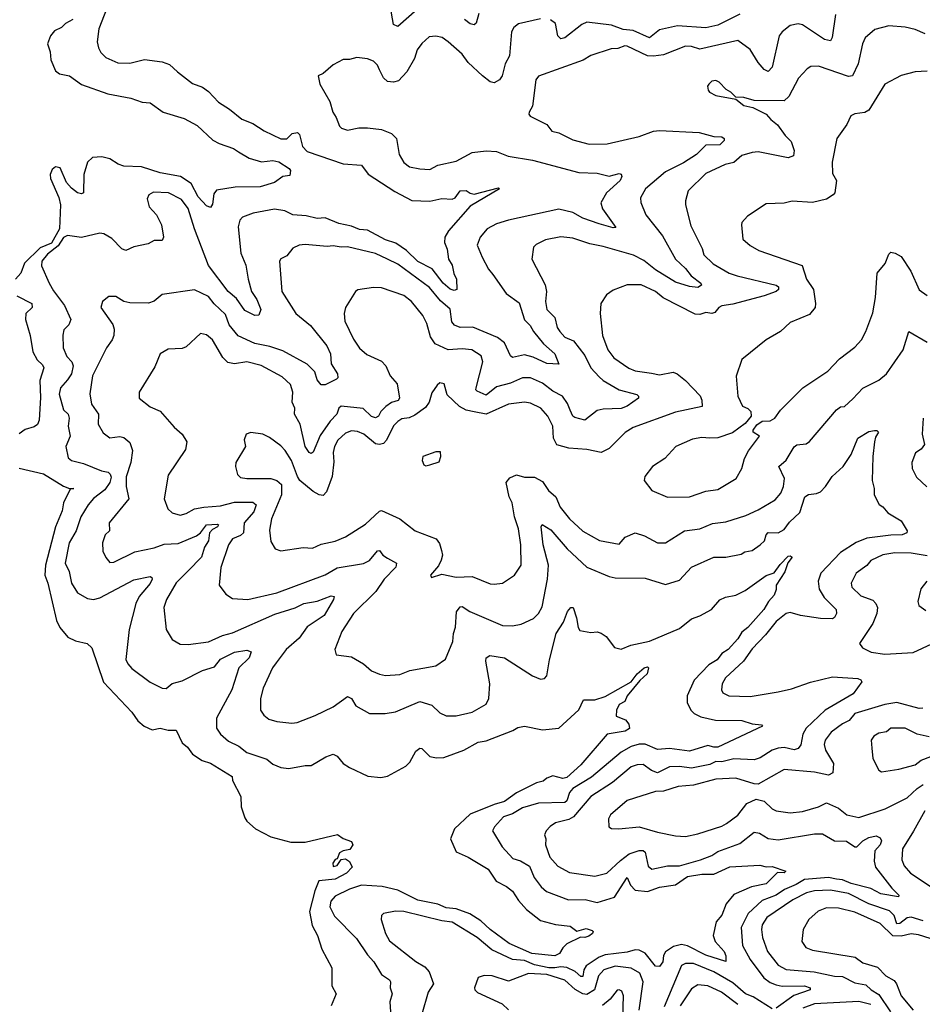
# Model space of a CAD drawing. Extents: x 1954683 to 2060285, y 904798 to 1016299.
# Tile 370 of 472: x 2004108 to 2008591, y 1000913 to 1005805. Entities that reach past the tile are written whole.
import ezdxf

# ---------------------------------------------------------------- set-up
doc = ezdxf.new("R2010")
doc.units = 0

msp = doc.modelspace()

# ---------------------------------------------------------------- linework, layer by layer
at = {"layer": '0CON10XD'}
for points in [[(2004554, 1005895), (2004501.3, 1005758.7), (2004492.7, 1005695), (2004498.5, 1005665), (2004510.9, 1005640.9), (2004535, 1005616.9), (2004595, 1005590), (2004655, 1005587.8), (2004726.8, 1005606.8), (2004815, 1005595.6), (2004851.5, 1005581.5), (2004891.9, 1005545), (2004965, 1005487.5), (2005015, 1005469.5), (2005045, 1005448.2), (2005095, 1005395.6), (2005150.1, 1005360.1), (2005210.5, 1005310.5), (2005265, 1005289.6), (2005322.2, 1005252.2), (2005405, 1005212.2), (2005435, 1005212.2), (2005461.6, 1005238.4), (2005487.5, 1005245), (2005498, 1005235), (2005511.8, 1005175), (2005535, 1005150), (2005715, 1005088.9), (2005805, 1005081.9), (2005837.6, 1005037.6), (2005970.5, 1004950.5), (2006055, 1004906.1), (2006145, 1004902.5), (2006205, 1004916.7), (2006256.2, 1004913.8), (2006269.8, 1004920.2), (2006295, 1004954), (2006325.7, 1004955.7), (2006345, 1004942), (2006365, 1004938.1), (2006485, 1004970), (2006490, 1004965), (2006345, 1004878.2), (2006236.9, 1004755), (2006219.6, 1004725), (2006217.5, 1004697.5), (2006230, 1004665), (2006237.8, 1004615), (2006256.2, 1004585), (2006263.6, 1004543.6), (2006277.5, 1004515), (2006278.8, 1004465), (2006265, 1004458.6), (2006245, 1004466.7), (2006210.7, 1004495), (2006156.4, 1004566.4), (2006085, 1004603.8), (2006028.1, 1004658.1), (2005975, 1004694), (2005925, 1004710.8), (2005835, 1004759), (2005795, 1004763), (2005755, 1004778.6), (2005692.2, 1004792.2), (2005625, 1004819.7), (2005585, 1004816.4), (2005530.4, 1004829.6), (2005465, 1004835.4), (2005425, 1004855.4), (2005373.6, 1004863.6), (2005266.9, 1004843.1), (2005215, 1004822.9), (2005200.9, 1004809.1), (2005193.3, 1004775), (2005206.7, 1004645), (2005231.2, 1004585), (2005241.6, 1004515), (2005258.8, 1004455), (2005285.4, 1004415), (2005305.6, 1004365), (2005295, 1004336.7), (2005275, 1004334.4), (2005225, 1004360.4), (2005185, 1004420), (2005143.3, 1004455), (2005045, 1004582.9), (2004976.1, 1004766.1), (2004945, 1004866.2), (2004911.7, 1004911.7), (2004846.5, 1004945)], [(2006081.2, 1005855), (2005985, 1005770.6), (2005965, 1005781.2), (2005947.1, 1005875)], [(2008160.4, 1005829.6), (2008143.1, 1005716.9), (2008135, 1005698.8), (2008105, 1005706.2), (2007995, 1005778.8), (2007973.8, 1005783.8), (2007934.8, 1005775.2), (2007894.4, 1005745), (2007879.6, 1005725), (2007845, 1005568), (2007825, 1005546.9), (2007805, 1005556.7), (2007775, 1005591.8), (2007735, 1005657.1), (2007675, 1005700.8), (2007485, 1005658.5), (2007445, 1005672.1), (2007415, 1005673.1), (2007305, 1005630), (2007256.2, 1005623.8), (2007225, 1005625.7), (2007125, 1005672.8), (2007113.3, 1005675), (2007078, 1005662), (2007045, 1005660), (2006945, 1005626.2), (2006905.8, 1005604.2), (2006685, 1005523.8), (2006671.4, 1005505), (2006654, 1005375), (2006638, 1005345), (2006636.2, 1005335), (2006643.8, 1005325), (2006725, 1005284), (2006750.8, 1005250.8), (2006785, 1005242.9), (2006855, 1005207.1), (2006936.4, 1005186.4), (2007025, 1005188.2), (2007185, 1005224), (2007255, 1005250.8), (2007285, 1005254.6), (2007482.5, 1005245), (2007554.5, 1005224.5), (2007595, 1005222.9), (2007606.9, 1005215), (2007606.2, 1005205), (2007585, 1005183), (2007515, 1005181.4), (2007468.9, 1005135), (2007405, 1005093.8), (2007315, 1005048.5), (2007216.2, 1004965), (2007190.7, 1004919.3), (2007193.4, 1004896.6), (2007217.5, 1004835), (2007300.1, 1004730.1), (2007364.7, 1004614.7), (2007415, 1004568.2), (2007442.3, 1004532.3), (2007490.8, 1004495), (2007493.8, 1004485), (2007475, 1004474.5), (2007435, 1004478.7), (2007365, 1004500), (2007265, 1004561.2), (2007207.8, 1004607.8), (2007156.5, 1004635), (2007005, 1004678.2), (2006939.2, 1004690.8), (2006855, 1004718.5), (2006794.6, 1004725.4), (2006718.6, 1004711.4), (2006672.2, 1004687.8), (2006659.2, 1004675), (2006652, 1004615), (2006716.8, 1004486.8), (2006723.5, 1004455), (2006720, 1004405), (2006725.3, 1004365), (2006764.8, 1004324.8), (2006777.9, 1004275), (2006790.3, 1004255), (2006815, 1004227.3), (2006858.4, 1004208.4), (2006915, 1004136.2), (2006945, 1004074.5), (2006985, 1004030), (2007005, 1004011.8), (2007085.2, 1003965.2), (2007172.5, 1003942.5), (2007180.8, 1003935), (2007180.6, 1003925), (2007125, 1003885.4), (2007095, 1003873.3), (2007005, 1003870.5), (2006975, 1003863.3), (2006915, 1003815.3), (2006865, 1003827.7), (2006855, 1003835.6), (2006842.4, 1003865), (2006828.6, 1003898.6), (2006804, 1003934), (2006755, 1003959.7), (2006705, 1003999.3), (2006645, 1004025.7), (2006605, 1004025.8), (2006545, 1003998.2), (2006475, 1003980.7), (2006425, 1003939.3), (2006379.7, 1003959.7), (2006373.8, 1003965), (2006375.3, 1003975), (2006408.5, 1004105), (2006398.9, 1004135), (2006353.8, 1004163.8), (2006305, 1004170), (2006235, 1004165.3), (2006171.1, 1004195), (2006148.3, 1004228.3), (2006129.5, 1004295), (2006109.4, 1004335), (2006054.4, 1004405), (2006014.7, 1004434.7), (2005905, 1004472.2), (2005864.3, 1004474.3), (2005787, 1004463), (2005775, 1004453.8), (2005726, 1004375), (2005719.4, 1004345), (2005722.3, 1004307.7), (2005765, 1004218), (2005795, 1004172.2), (2005831.7, 1004141.7), (2005905, 1004108.1), (2005925.4, 1004085.4), (2005948.1, 1004035), (2005981.9, 1003995), (2005994.5, 1003925), (2005987.3, 1003912.7), (2005955, 1003902.9), (2005926.7, 1003883.3), (2005901.1, 1003858.9), (2005890.4, 1003835), (2005875, 1003825.9), (2005855, 1003832.8), (2005813.4, 1003873.4), (2005704, 1003885), (2005692.2, 1003875), (2005682.7, 1003845), (2005650.2, 1003809.8), (2005600.6, 1003739.4), (2005565, 1003656), (2005555, 1003649.2), (2005545, 1003654.4), (2005525.4, 1003685), (2005500.3, 1003795), (2005472.5, 1003845), (2005474.5, 1003875), (2005461.5, 1003905), (2005464.4, 1003955), (2005452.8, 1003992.8), (2005411.1, 1004031.1), (2005306.2, 1004086.2), (2005235, 1004105.3), (2005175, 1004095.3), (2005141.7, 1004101.7), (2005117.2, 1004127.2), (2005065, 1004214.3), (2005035, 1004239.2), (2005005, 1004246), (2004935, 1004179.4), (2004915, 1004171.9), (2004845, 1004167.8), (2004805.7, 1004145), (2004779.3, 1004080.7), (2004701.2, 1003955), (2004701.2, 1003925), (2004755, 1003881.4), (2004805, 1003860), (2004875, 1003780), (2004915, 1003745.7), (2004937.7, 1003707.7), (2004930.6, 1003669.4), (2004845, 1003542.5), (2004824.4, 1003425), (2004843.5, 1003375), (2004865, 1003355.5), (2004905, 1003343.8), (2004935, 1003350.8), (2004975.8, 1003374.2), (2005022.4, 1003382.4), (2005105, 1003390.3), (2005175, 1003407), (2005265, 1003407.4), (2005281.7, 1003395), (2005269.7, 1003360.3), (2005223.2, 1003305), (2005219.7, 1003255), (2005205, 1003242.2), (2005164.8, 1003225.2), (2005144.4, 1003195.6), (2005107.3, 1003082.7), (2005097.5, 1002995), (2005131.3, 1002951.3), (2005165, 1002930), (2005240, 1002925), (2005385, 1002956.9), (2005625, 1003047.5), (2005685, 1003080.8), (2005815, 1003102.4), (2005845, 1003118.5), (2005885, 1003166.5), (2005895, 1003166.9), (2005910.6, 1003145), (2005935, 1003129.2), (2005978.6, 1003105), (2005975.5, 1003085), (2005918.2, 1003025), (2005876.6, 1002963.4), (2005765.3, 1002854.7), (2005706.9, 1002765), (2005672, 1002675), (2005678.8, 1002648.8), (2005755, 1002638.6), (2005815.3, 1002605.3), (2005855, 1002569.4), (2005895, 1002552.5), (2005925, 1002546.5), (2005995, 1002551.2), (2006045, 1002571.1), (2006175, 1002594.6), (2006222, 1002628), (2006259.5, 1002715), (2006262.2, 1002755), (2006272.8, 1002787.2), (2006277.5, 1002862.5), (2006295, 1002888.1), (2006305, 1002889.4), (2006344, 1002865), (2006505, 1002795.4), (2006555, 1002793.3), (2006598.3, 1002801.7), (2006659.7, 1002830.3), (2006685, 1002854), (2006702.6, 1002887.4), (2006729.7, 1003025), (2006733.6, 1003095), (2006707.5, 1003195), (2006697.5, 1003285), (2006703, 1003297), (2006745, 1003270.4), (2006826.7, 1003176.7), (2006925, 1003084.5), (2007035, 1003038.5), (2007065, 1003031.8), (2007215, 1003030), (2007315, 1002998.6), (2007385, 1003020.6), (2007445, 1003085.5), (2007555, 1003134.4), (2007615.4, 1003134.6), (2007691.2, 1003148.8), (2007709.2, 1003160.8), (2007745, 1003167.3), (2007785.7, 1003195), (2007806.9, 1003215), (2007815.4, 1003245), (2007825, 1003256.8), (2007875, 1003255.7), (2007905, 1003272.5), (2007931, 1003309), (2007982.9, 1003357.1), (2008006.7, 1003435), (2008025, 1003446.2), (2008065, 1003450), (2008085, 1003458.5), (2008110.5, 1003485), (2008142.5, 1003535), (2008197.5, 1003585), (2008237.8, 1003645), (2008270.8, 1003725), (2008325, 1003758.6), (2008353.9, 1003763.9), (2008365, 1003763.8), (2008373.8, 1003755), (2008358.8, 1003731.2), (2008352.6, 1003707.4), (2008345.4, 1003635.4), (2008341.5, 1003515), (2008352.2, 1003475), (2008351.4, 1003445), (2008375.7, 1003395.7), (2008394.4, 1003384.4), (2008420, 1003355), (2008485.5, 1003315.5), (2008515.8, 1003265), (2008514.2, 1003255), (2008491.2, 1003245), (2008435, 1003243.2), (2008315, 1003228.1), (2008262, 1003208), (2008185, 1003157.5), (2008087.3, 1003055), (2008074.1, 1003015.9), (2008078, 1002975), (2008103.9, 1002933.9), (2008162.7, 1002875), (2008165.2, 1002855), (2008155, 1002834.7), (2008145, 1002828.6), (2008085, 1002829.3), (2007985, 1002844.3), (2007935, 1002858.9), (2007915, 1002855.3), (2007864.7, 1002815), (2007811.8, 1002748.2), (2007745, 1002678.7), (2007702.4, 1002617.6), (2007613.8, 1002535), (2007597.5, 1002505), (2007593.1, 1002475), (2007600.6, 1002460.6), (2007630, 1002445), (2007735, 1002442.9), (2007874.7, 1002465.3), (2007940.4, 1002479.6), (2008035, 1002513.6), (2008145, 1002539.4), (2008271.3, 1002531.3), (2008286.2, 1002525), (2008291.2, 1002515), (2008246.9, 1002455), (2008107.5, 1002375), (2008014.7, 1002285), (2007996.9, 1002255), (2007987, 1002203), (2007975, 1002184.5), (2007955, 1002177.3), (2007905, 1002188.6), (2007875, 1002185.3), (2007844.8, 1002175.2), (2007785, 1002137.2), (2007755, 1002128.2), (2007655, 1002133.2), (2007595, 1002117.6), (2007565, 1002120), (2007535, 1002104.4), (2007445, 1002086.1), (2007385, 1002094.3), (2007335, 1002092.7), (2007275, 1002062.4), (2007245.6, 1002074.4), (2007205, 1002104.7), (2007175, 1002103.7), (2007145, 1002093.4), (2007051.2, 1002015), (2006943.9, 1001945), (2006858.5, 1001845), (2006835, 1001832.1), (2006768.8, 1001815), (2006743, 1001797), (2006722.5, 1001775), (2006714.3, 1001755), (2006721.4, 1001735), (2006719.4, 1001705), (2006741.1, 1001645), (2006780.1, 1001600.1), (2006838.1, 1001568.1), (2006965, 1001549.3), (2007024.3, 1001565), (2007091.7, 1001628.3), (2007135, 1001660), (2007185, 1001677.8), (2007205, 1001677.3), (2007215, 1001668.9), (2007229.8, 1001599.8), (2007247.5, 1001585), (2007325, 1001600.7), (2007385, 1001601.6), (2007489.8, 1001630.2), (2007545, 1001651.8), (2007575, 1001672.4), (2007685, 1001711.3), (2007755, 1001768.2), (2007782.9, 1001762.9), (2007825, 1001737.3), (2007875, 1001730.3), (2008055, 1001759.7), (2008095, 1001760.8), (2008155, 1001724.6), (2008215, 1001723.4), (2008255, 1001694.8), (2008265, 1001696.3), (2008295, 1001724.7), (2008325, 1001742.7), (2008360.9, 1001750.9), (2008380.9, 1001740.9), (2008388.4, 1001725), (2008381.2, 1001705), (2008355.6, 1001675), (2008351.2, 1001625), (2008358.2, 1001595), (2008439.8, 1001489.8), (2008473.8, 1001455), (2008472.5, 1001447.5), (2008385, 1001462.7), (2008335, 1001488.7), (2008237, 1001513), (2008195, 1001531.6), (2008165, 1001534.4), (2008125, 1001543.7), (2008005, 1001533.8), (2007965, 1001508.1), (2007906.3, 1001483.7), (2007864.1, 1001455), (2007795, 1001429.4), (2007725.5, 1001364.5), (2007690.5, 1001295), (2007697.5, 1001205), (2007735.3, 1001135), (2007803.4, 1001045), (2007835, 1001021.4), (2007865, 1001009.6), (2007895, 1001003.9), (2008005, 1001004.7), (2008034.3, 1000995), (2008033.1, 1000985), (2007952.4, 1000957.6), (2007865, 1000894.6)], [(2006387.8, 1005835), (2006375, 1005787.5), (2006365, 1005778.8), (2006345, 1005784.2), (2006316.9, 1005805)], [(2007685, 1005831.8), (2007575, 1005777.5), (2007515, 1005763.6), (2007375, 1005773.8), (2007285, 1005754.7), (2007235, 1005713.7), (2007155, 1005751), (2007105, 1005755.8), (2007047.3, 1005777.3), (2006925, 1005792.5), (2006899.2, 1005780.8), (2006815.9, 1005714.1), (2006795, 1005709.7), (2006779.7, 1005725), (2006768.5, 1005785), (2006744.6, 1005804.6)], [(2004371.5, 1005805), (2004335, 1005785.3), (2004315, 1005765.4), (2004280.9, 1005749.1), (2004260, 1005725), (2004245.4, 1005685), (2004259.2, 1005645), (2004262.2, 1005605), (2004285, 1005550), (2004305, 1005536), (2004355, 1005525.8), (2004415, 1005482.5), (2004545, 1005436.7), (2004660, 1005415), (2004715, 1005395.6), (2004755, 1005391.4), (2004820, 1005345), (2004925, 1005313.8), (2004988.9, 1005278.9), (2005066.9, 1005206.9), (2005098.8, 1005188.8), (2005170, 1005165), (2005195, 1005147.5), (2005246.9, 1005116.9), (2005308.9, 1005098.9), (2005365.4, 1005105.4), (2005395, 1005099.2), (2005446.7, 1005065), (2005453.3, 1005055), (2005450, 1005030), (2005415, 1005026.2), (2005372.5, 1004995), (2005302.5, 1004975), (2005178.1, 1004971.9), (2005085, 1004957.8), (2005071.2, 1004938.8), (2005065, 1004887.5), (2005055, 1004872), (2005035, 1004879.4), (2004993.8, 1004925), (2004960, 1004990), (2004906.3, 1005026.3), (2004805, 1005043.3), (2004713, 1005073), (2004625, 1005076.2), (2004596.4, 1005086.4), (2004555, 1005114.1), (2004515, 1005124.1), (2004469.4, 1005120.6), (2004445, 1005097.1), (2004425.4, 1005035), (2004423.8, 1004945), (2004415, 1004939.2), (2004395, 1004944), (2004365, 1004967.1), (2004339.6, 1004995), (2004309.1, 1005069.1), (2004285, 1005074.3), (2004268.9, 1005061.1), (2004259.6, 1005035), (2004259.8, 1005015), (2004301.2, 1004921.2), (2004310.3, 1004885), (2004305.5, 1004765), (2004265, 1004695.1), (2004208.6, 1004671.4), (2004132, 1004595), (2004112.8, 1004545), (2004086, 1004515)], [(2006695, 1005808.9), (2006585.4, 1005784.6), (2006561.4, 1005765), (2006550, 1005745), (2006540.8, 1005625), (2006519.1, 1005585), (2006503.7, 1005526.3), (2006490.8, 1005505), (2006465, 1005491.1), (2006445, 1005496.4), (2006405.6, 1005525.6), (2006335, 1005591.8), (2006305, 1005633.5), (2006235.7, 1005695), (2006205.3, 1005715.3), (2006175, 1005722.5), (2006141.2, 1005718.8), (2006104.2, 1005685.8), (2006082.3, 1005655), (2006068, 1005612), (2006030.4, 1005545), (2005989.6, 1005500.4), (2005965, 1005493.8), (2005935, 1005498.1), (2005915, 1005515.8), (2005895.3, 1005555.3), (2005885, 1005579.2), (2005865, 1005598.1), (2005835, 1005610), (2005782.7, 1005617.3), (2005745, 1005606.2), (2005715, 1005606.2), (2005665, 1005580), (2005615, 1005537.5), (2005590, 1005525), (2005597.5, 1005485), (2005648, 1005398), (2005662.9, 1005345), (2005679.5, 1005319.5), (2005695.8, 1005275.8), (2005706.7, 1005265), (2005735, 1005255.8), (2005792.7, 1005267.3), (2005835, 1005267.5), (2005905, 1005259.2), (2005955, 1005239.4), (2005979.4, 1005215), (2005991.9, 1005135), (2006015.8, 1005095), (2006043.8, 1005073.8), (2006095, 1005064.2), (2006145, 1005061.1), (2006185, 1005081.2), (2006275, 1005102.5), (2006354.7, 1005145.3), (2006425, 1005153.1), (2006475, 1005149.5), (2006533.2, 1005126.8), (2006655, 1005106.9), (2006885, 1005046.2), (2006975, 1005041.8), (2007035, 1005027.5), (2007085, 1005040.6), (2007095, 1005037.5), (2007099.1, 1005025), (2007090.4, 1005005), (2007021.9, 1004945), (2006994, 1004895), (2007002.5, 1004865), (2007067.9, 1004772.1), (2007055, 1004770.4), (2006985, 1004791.1), (2006905, 1004819.1), (2006855, 1004846.6), (2006785, 1004862.5), (2006535, 1004809.1), (2006475, 1004790.4), (2006429.1, 1004765), (2006394.5, 1004725), (2006379.1, 1004685), (2006403.8, 1004625), (2006436.5, 1004565), (2006458.2, 1004538.2), (2006523.8, 1004445), (2006588.2, 1004398.2), (2006615, 1004313.1), (2006643.3, 1004285), (2006659.6, 1004255), (2006710, 1004195), (2006765.3, 1004145), (2006786.1, 1004093.9), (2006725, 1004096.2), (2006658, 1004128), (2006615, 1004138.9), (2006555, 1004126.9), (2006545.4, 1004135.4), (2006515, 1004199.5), (2006480.9, 1004225), (2006357.8, 1004277.8), (2006295, 1004276.2), (2006266.9, 1004286.9), (2006254.3, 1004304.3), (2006245, 1004366.4), (2006198, 1004408), (2006142.6, 1004475), (2005985, 1004589.4), (2005935, 1004614.7), (2005875, 1004643.6), (2005735, 1004676.7), (2005705, 1004674.1), (2005665, 1004681.1), (2005635, 1004677.9), (2005525, 1004687.5), (2005495.6, 1004684.4), (2005465, 1004670), (2005435, 1004631.2), (2005403.9, 1004616.1), (2005397.5, 1004605), (2005408.8, 1004455), (2005478.7, 1004345), (2005552.1, 1004285), (2005633.1, 1004185), (2005651.8, 1004145), (2005654.4, 1004095), (2005686.2, 1004045), (2005686.9, 1004025), (2005681.4, 1004018.6), (2005625, 1003990), (2005605, 1003990), (2005585.5, 1004015.5), (2005572.8, 1004055), (2005535, 1004093.7), (2005415, 1004160.2), (2005350.3, 1004180.3), (2005275, 1004195.9), (2005193.4, 1004233.4), (2005148.4, 1004288.4), (2005129.3, 1004339.3), (2005073, 1004393), (2005045, 1004429.2), (2004975, 1004463.3), (2004815, 1004440), (2004775, 1004405.8), (2004746.7, 1004396.7), (2004655, 1004397.5), (2004624.4, 1004404.4), (2004585, 1004429.2), (2004550.9, 1004429.1), (2004518.8, 1004405), (2004510, 1004375), (2004570.3, 1004290.3), (2004576.9, 1004266.9), (2004574.3, 1004235), (2004567.1, 1004215), (2004538.1, 1004175), (2004469.6, 1004035), (2004455.4, 1003945.4), (2004464.7, 1003895), (2004498.5, 1003845), (2004497.5, 1003795), (2004522, 1003752), (2004555, 1003726.7), (2004605, 1003734.6), (2004625, 1003728.2), (2004653.9, 1003703.9), (2004667.5, 1003665), (2004660, 1003605), (2004637, 1003533), (2004636.4, 1003485), (2004650.3, 1003425), (2004551.8, 1003305), (2004554, 1003265), (2004532.5, 1003245), (2004518, 1003205), (2004520, 1003165), (2004535, 1003133.3), (2004555, 1003108.8), (2004575, 1003108.9), (2004679.2, 1003160.8), (2004775, 1003181.1), (2004825, 1003198.7), (2004895, 1003202.8), (2004985, 1003240), (2005005, 1003255.4), (2005035, 1003294.8), (2005088, 1003298), (2005095.4, 1003295), (2005090.4, 1003285), (2005065, 1003271.4), (2005050.8, 1003255), (2005046.1, 1003215), (2005025.3, 1003185), (2005010.9, 1003135), (2004945, 1003066.3), (2004885, 1003007.1), (2004837.3, 1002925), (2004823.3, 1002885), (2004835.7, 1002775), (2004865, 1002726.2), (2004905, 1002702.9), (2004945, 1002700.6), (2005045, 1002714.7), (2005115.2, 1002744.8), (2005165, 1002758.6), (2005375, 1002851.1), (2005475, 1002882.5), (2005518.6, 1002905), (2005585, 1002915.3), (2005655, 1002941.8), (2005669.2, 1002939.2), (2005666.8, 1002925), (2005619.6, 1002845), (2005535, 1002788.2), (2005495, 1002732.5), (2005431.5, 1002675), (2005381.2, 1002608.8), (2005362.7, 1002585), (2005316.9, 1002483.1), (2005303.2, 1002433.2), (2005302.9, 1002375), (2005320.3, 1002350.3), (2005345, 1002330), (2005385, 1002317.5), (2005459.5, 1002310.5), (2005485, 1002313.1), (2005575, 1002347.3), (2005665, 1002390.4), (2005735, 1002441.9), (2005755, 1002432.5), (2005776.6, 1002396.6), (2005845, 1002358.6), (2005922.3, 1002357.7), (2005974.3, 1002365.7), (2006095, 1002417.3), (2006155, 1002400), (2006195, 1002360.6), (2006225, 1002345.6), (2006275, 1002346.7), (2006355.3, 1002364.7), (2006423.8, 1002405), (2006437.6, 1002432.4), (2006442.1, 1002505), (2006422.4, 1002617.6), (2006424.8, 1002635.2), (2006443.4, 1002646.6), (2006515, 1002634.5), (2006655, 1002544.3), (2006695, 1002528.8), (2006715, 1002531.2), (2006725.6, 1002545), (2006738.9, 1002625), (2006772.4, 1002755), (2006808.5, 1002811.5), (2006828.5, 1002865), (2006845, 1002885.3), (2006856.4, 1002885), (2006873.5, 1002833.5), (2006881.1, 1002785), (2006890.4, 1002770.4), (2006945, 1002760.6), (2006975, 1002764), (2006995, 1002757.1), (2007020.6, 1002740.6), (2007062.5, 1002685), (2007095, 1002677.5), (2007143.2, 1002696.8), (2007235, 1002717.1), (2007385, 1002779.4), (2007445, 1002827.5), (2007485, 1002842.3), (2007543.3, 1002875), (2007585, 1002923.1), (2007613.3, 1002935)], [(2008605, 1005733.9), (2008554.6, 1005755.4), (2008505, 1005767.1), (2008423.8, 1005773.8), (2008355, 1005756.5), (2008306.9, 1005715), (2008293.8, 1005685), (2008272.2, 1005585), (2008244.7, 1005525.3), (2008225, 1005522.5), (2008075, 1005573.3), (2008037.9, 1005572.1), (2008019.1, 1005560.9), (2007975.4, 1005514.6), (2007927, 1005423), (2007905, 1005401.8), (2007755, 1005403.3), (2007705, 1005418.8), (2007665, 1005420), (2007640, 1005445), (2007617, 1005457), (2007582.5, 1005495), (2007565, 1005503.3), (2007545, 1005498.8), (2007530, 1005485), (2007523.3, 1005475), (2007527.5, 1005455), (2007533.9, 1005443.9), (2007565, 1005427.5), (2007665, 1005410), (2007705, 1005378.8), (2007748.8, 1005368.8), (2007815, 1005336), (2007838.3, 1005308.3), (2007872, 1005282), (2007908.9, 1005228.9), (2007938.7, 1005198.7), (2007953.5, 1005155), (2007951.3, 1005128.7), (2007925, 1005118.2), (2007775, 1005147.8), (2007745, 1005145.3), (2007695, 1005130), (2007655, 1005094.5), (2007612, 1005085), (2007515, 1005040), (2007428.6, 1004955), (2007414.2, 1004905), (2007414.2, 1004885), (2007441.3, 1004781.3), (2007497.5, 1004667.5), (2007506.4, 1004636.4), (2007552.1, 1004592.1), (2007632.2, 1004545), (2007672, 1004532), (2007864.3, 1004485), (2007877, 1004477), (2007876, 1004465), (2007865, 1004453.9), (2007805, 1004433.6), (2007649.4, 1004390.6), (2007595, 1004383.8), (2007580, 1004375), (2007560, 1004350), (2007545.4, 1004344.6), (2007515, 1004350), (2007485, 1004339.7), (2007462.2, 1004342.2), (2007303.4, 1004423.4), (2007265, 1004453.8), (2007195, 1004488.1), (2007125, 1004487.1), (2007055, 1004460.8), (2007022.1, 1004437.9), (2006994.3, 1004395), (2006990.6, 1004345), (2007002.1, 1004235), (2007028.5, 1004165), (2007058.5, 1004125), (2007133.2, 1004073.2), (2007165, 1004060.9), (2007245, 1004048.2), (2007285, 1004040.7), (2007353.7, 1004053.7), (2007372.9, 1004045), (2007415, 1004012.7), (2007486.6, 1003936.6), (2007496.2, 1003915), (2007497.8, 1003882.2), (2007365, 1003855.3), (2007155, 1003778.2), (2007115.4, 1003754.6), (2007035, 1003674.4), (2006995, 1003654.4), (2006925, 1003669.1), (2006835, 1003676.5), (2006775, 1003692.1), (2006758.8, 1003725), (2006755.9, 1003785), (2006730, 1003835), (2006695.6, 1003875), (2006645, 1003899.2), (2006615, 1003904.6), (2006534.8, 1003895.2), (2006425, 1003845.6), (2006365, 1003856.8), (2006324.5, 1003864.5), (2006292.7, 1003882.7), (2006230.2, 1003940.2), (2006216.2, 1003995), (2006195, 1004000), (2006180.9, 1003989.1), (2006155, 1003951.2), (2006141.2, 1003905), (2006122.7, 1003877.3), (2006070.6, 1003839.4), (2006042.6, 1003827.4), (2006005, 1003821), (2005985, 1003808.8), (2005965, 1003786.5), (2005929.4, 1003715), (2005915, 1003699.7), (2005895, 1003694.3), (2005875, 1003697.4), (2005817.3, 1003745), (2005785, 1003758.2), (2005755, 1003762.9), (2005725, 1003750.9), (2005687.7, 1003715), (2005671.8, 1003685), (2005663.9, 1003653.9), (2005667.3, 1003607.3), (2005659, 1003535), (2005631.7, 1003458.3), (2005615, 1003441.1), (2005595, 1003444.2), (2005565, 1003460.3), (2005499.6, 1003515), (2005486.6, 1003535), (2005458.2, 1003615), (2005426.1, 1003665), (2005405, 1003687.9), (2005349.1, 1003729.1), (2005315.7, 1003745.7), (2005255, 1003753.3), (2005232.5, 1003745), (2005222.9, 1003717.1), (2005229.2, 1003685), (2005181.1, 1003605), (2005179.4, 1003585), (2005189.2, 1003545), (2005205, 1003530.6), (2005235.5, 1003525.5), (2005355, 1003525.5), (2005385, 1003515.6), (2005407.9, 1003495), (2005407.1, 1003445), (2005358.2, 1003325), (2005348.9, 1003268.9), (2005355, 1003212.5), (2005375.9, 1003175.9), (2005405, 1003166.2), (2005515, 1003182.2), (2005561.4, 1003178.6), (2005605, 1003198.9), (2005675, 1003214.5), (2005725, 1003235.5), (2005825, 1003297.8), (2005895, 1003363.1), (2005905, 1003365.6), (2005995.8, 1003325), (2006072, 1003265), (2006176.4, 1003226.4), (2006193.1, 1003203.1), (2006203.1, 1003166.9)], [(2008615, 1005549.2), (2008555, 1005545.8), (2008485, 1005527.5), (2008404, 1005485), (2008325, 1005354.5), (2008305, 1005343.8), (2008255, 1005337.5), (2008235, 1005326.2), (2008215.7, 1005284.3), (2008165.8, 1005214.2), (2008142.9, 1005097.1), (2008145, 1005040), (2008164.5, 1005005), (2008155.5, 1004945), (2008148.6, 1004935), (2008115, 1004913.3), (2008045, 1004896.5), (2007945, 1004903.3), (2007905, 1004893.8), (2007815, 1004889.2), (2007722.1, 1004827.9), (2007695, 1004796.7), (2007692, 1004785), (2007700, 1004715), (2007735, 1004682), (2007778.3, 1004658.3), (2007994, 1004584), (2008015.7, 1004515), (2008050.6, 1004465), (2008061.1, 1004395), (2008058.5, 1004375), (2008030.6, 1004339.4), (2007935, 1004300), (2007886.2, 1004255), (2007815, 1004214.2), (2007695, 1004116.7), (2007666.4, 1004033.6), (2007673.8, 1003935), (2007697.5, 1003885), (2007725, 1003872.5), (2007738.3, 1003858.3), (2007740, 1003835), (2007711.4, 1003798.6), (2007648, 1003752), (2007575, 1003727.9), (2007535, 1003725.4), (2007495, 1003728.2), (2007448.9, 1003721.1), (2007366.2, 1003685), (2007311.9, 1003625), (2007250, 1003585), (2007213.3, 1003535), (2007210, 1003515), (2007247.5, 1003465), (2007325, 1003433.1)], [(2004846.5, 1004945), (2004772.4, 1004947.6), (2004749.2, 1004935), (2004740, 1004915), (2004750.9, 1004875), (2004786.7, 1004835), (2004811.4, 1004785), (2004821.4, 1004725), (2004815, 1004708), (2004775, 1004707.3), (2004745, 1004691.1), (2004675, 1004676.9), (2004635, 1004658.6), (2004615, 1004665.7), (2004565, 1004718.2), (2004525, 1004741.5), (2004505, 1004743.9), (2004415, 1004721.8), (2004345, 1004733.1), (2004325, 1004722.1), (2004298.1, 1004681.9), (2004245, 1004640), (2004216.9, 1004605), (2004215, 1004581.2), (2004254.4, 1004495), (2004275, 1004457.5), (2004330, 1004385), (2004360.9, 1004315), (2004351.9, 1004288.1), (2004326.7, 1004263.3), (2004321.8, 1004238.2), (2004322.7, 1004175), (2004341.8, 1004131.8), (2004366.4, 1004105), (2004373.8, 1004085), (2004365.2, 1004045), (2004344.4, 1004015.6), (2004310.4, 1003975), (2004303.1, 1003945), (2004325, 1003865.8), (2004348.5, 1003845), (2004352.5, 1003825), (2004348.9, 1003785), (2004358.2, 1003735), (2004336.2, 1003685), (2004347.5, 1003627.5), (2004364.1, 1003614.1), (2004425, 1003600.3), (2004513.2, 1003563.2), (2004546.8, 1003556.8), (2004557.6, 1003547.6), (2004561.7, 1003531.7), (2004554.4, 1003505), (2004530.6, 1003469.4), (2004473.4, 1003426.6), (2004447.2, 1003395), (2004410.8, 1003335), (2004387.9, 1003265), (2004353.1, 1003205), (2004332.9, 1003105), (2004353.3, 1003063.2), (2004364.8, 1003005), (2004395, 1002957.7), (2004445, 1002928.9), (2004474.4, 1002924.4), (2004505, 1002932.9), (2004675, 1003021.3), (2004755, 1003038.5), (2004764.3, 1003034.3), (2004765.4, 1003025.4), (2004755.5, 1003004.5), (2004701, 1002939), (2004683.6, 1002905), (2004651.8, 1002775), (2004635.5, 1002625.5), (2004644.4, 1002605), (2004665, 1002581.9), (2004755, 1002512.9), (2004814.5, 1002484.5), (2004835, 1002481.5), (2004865, 1002506.1), (2004915, 1002520.8), (2005015, 1002571.4), (2005075, 1002590.3), (2005105, 1002627.5), (2005175, 1002662.3), (2005235, 1002672.5), (2005258, 1002665), (2005246.5, 1002635), (2005195.3, 1002585), (2005161.8, 1002475), (2005084.6, 1002335), (2005085.5, 1002285), (2005105, 1002255.6), (2005145, 1002220.9), (2005195.7, 1002195), (2005235, 1002164.6), (2005335, 1002130.9), (2005365, 1002105.8), (2005405, 1002090), (2005445, 1002084.2), (2005525, 1002100), (2005555, 1002098.8), (2005627.3, 1002142.7), (2005665, 1002155.5), (2005685, 1002146.7), (2005715, 1002109.2), (2005745, 1002090), (2005837.1, 1002047.1), (2005900.5, 1002040.5), (2005935, 1002046.9), (2006025, 1002095.6), (2006045, 1002115.7), (2006075, 1002170.9), (2006095, 1002185.6), (2006105, 1002184.4), (2006145, 1002144.2), (2006177.8, 1002137.8), (2006215, 1002139.5), (2006314.2, 1002175), (2006385, 1002215.5), (2006425, 1002222.9), (2006556.6, 1002273.4), (2006581.3, 1002288.7), (2006615, 1002295.6), (2006705, 1002277.3), (2006785, 1002284.4), (2006884.3, 1002375.7), (2006907.5, 1002425), (2006964.4, 1002425.6), (2007015, 1002441.9), (2007144.3, 1002515), (2007174.4, 1002555), (2007210, 1002585), (2007225, 1002589.5), (2007230, 1002585), (2007224.4, 1002555), (2007188.5, 1002521.5), (2007125.6, 1002445), (2007113.2, 1002416.8), (2007085, 1002403.3), (2007071.2, 1002375), (2007070, 1002345), (2007116.4, 1002326.4), (2007133.5, 1002305), (2007136.7, 1002283.3), (2007115, 1002270), (2007025, 1002255.7), (2006895, 1002102.3), (2006825, 1002040.6), (2006805, 1002035.8), (2006755, 1002048.9), (2006725, 1002035.9), (2006708, 1002022), (2006675, 1002013.8), (2006575, 1001964.2), (2006515, 1001920.6), (2006465, 1001906.5), (2006345, 1001857.1), (2006266.7, 1001785), (2006247.3, 1001735), (2006275, 1001671.2), (2006335, 1001644.3), (2006435.2, 1001585.2), (2006474.6, 1001525), (2006525, 1001498.9), (2006555, 1001475.8), (2006585, 1001428.5), (2006625, 1001384.4), (2006695, 1001330), (2006769.1, 1001309.1), (2006841.3, 1001301.3), (2006875, 1001276.7), (2006920.9, 1001289.1), (2006950.2, 1001280.2), (2006955.8, 1001275), (2006952.9, 1001265), (2006935, 1001251.8), (2006915, 1001245.5), (2006892.7, 1001247.3), (2006825.7, 1001214.3), (2006805.7, 1001194.3), (2006788.8, 1001165), (2006765, 1001154.4), (2006652, 1001165), (2006538.8, 1001215), (2006445, 1001284.1), (2006397.8, 1001327.8), (2006342.7, 1001362.7), (2006275, 1001386.8), (2006225, 1001392.8), (2006185, 1001410.7), (2006085, 1001430.5), (2005985, 1001480.2), (2005907.8, 1001497.8), (2005805, 1001504.8), (2005745.1, 1001484.9), (2005675, 1001450.9), (2005652.4, 1001425), (2005647.7, 1001397.7), (2005671, 1001351), (2005780.7, 1001240.7), (2005835, 1001159.2), (2005866.8, 1001125), (2005905, 1001060.6), (2005945, 1001035.4), (2005950, 1001025), (2005947.1, 1000995), (2005957.3, 1000965), (2005945.4, 1000925), (2005949.5, 1000875)], [(2007325, 1003433.1), (2007435, 1003434.5), (2007515, 1003462.5), (2007575, 1003470.6), (2007665.8, 1003525), (2007694.2, 1003575), (2007708.1, 1003625), (2007728, 1003662), (2007782.5, 1003735), (2007750, 1003755), (2007750, 1003765), (2007768.8, 1003791.2), (2007795, 1003810), (2007835, 1003811.1), (2007858.8, 1003825), (2007886.2, 1003865), (2007998, 1003975), (2008121.3, 1004058.7), (2008180.3, 1004119.7), (2008255, 1004178), (2008288.8, 1004215), (2008310.8, 1004255), (2008345, 1004347.5), (2008358.5, 1004425), (2008366.4, 1004545), (2008406.7, 1004593.3), (2008425, 1004639.2), (2008435, 1004649.2), (2008455.4, 1004645.4), (2008485, 1004627.5), (2008534.5, 1004555), (2008575, 1004462.5), (2008614.6, 1004434.6)], [(2004093.1, 1004433.1), (2004167.9, 1004395), (2004170, 1004375), (2004138.2, 1004345), (2004136.9, 1004315), (2004158.7, 1004235), (2004172.2, 1004155), (2004194.1, 1004115), (2004220.2, 1004090.3), (2004227.5, 1004075), (2004207.6, 1004012.4), (2004211.5, 1003928.5), (2004204.6, 1003815), (2004196.6, 1003793.4), (2004178.8, 1003781.2), (2004135, 1003769.2), (2004105, 1003747.5)], [(2006203.1, 1003166.9), (2006207.1, 1003145), (2006200.5, 1003119.5), (2006187.8, 1003092.2), (2006147.5, 1003045), (2006153, 1003033), (2006205, 1003050), (2006275, 1003035.6), (2006355, 1003039.1), (2006445, 1003002.2), (2006465, 1003000), (2006505, 1003005.6), (2006565.4, 1003044.6), (2006598.5, 1003095), (2006596.8, 1003195), (2006585.9, 1003275), (2006564.6, 1003335), (2006553.3, 1003405), (2006538.5, 1003435), (2006524.4, 1003505), (2006541.5, 1003528.5), (2006575, 1003543.6), (2006615, 1003531.5), (2006665, 1003531.9), (2006705, 1003509.6), (2006734.6, 1003465), (2006770, 1003435), (2006792.8, 1003382.8), (2006838.5, 1003325), (2006905, 1003263.5), (2006988.1, 1003218.1), (2007085, 1003198.8), (2007115, 1003233.8), (2007165, 1003255.5), (2007211.2, 1003241.2), (2007275, 1003206.5), (2007315, 1003205.5), (2007410, 1003265), (2007485, 1003274.6), (2007548, 1003302), (2007615, 1003310), (2007715, 1003341.4), (2007775, 1003369.4), (2007860.3, 1003419.7), (2007887.4, 1003452.6), (2007902, 1003485), (2007905.9, 1003525), (2007877.5, 1003585), (2007915, 1003617.1), (2007955, 1003682.9), (2007967.7, 1003692.3), (2008013.1, 1003696.9), (2008030.2, 1003709.8), (2008165, 1003866.7), (2008185, 1003881.9), (2008205, 1003883.3), (2008245, 1003921.5), (2008295, 1003973.6), (2008375, 1004014.6), (2008413.6, 1004045), (2008495, 1004164), (2008524.4, 1004255.6), (2008615, 1004202.5)], [(2008594.4, 1003825), (2008590.6, 1003745), (2008600.9, 1003695), (2008585, 1003671.4), (2008557.3, 1003652.7), (2008539.4, 1003605), (2008541.1, 1003575), (2008562.4, 1003532.4), (2008614, 1003484)], [(2006125, 1003587.5), (2006145, 1003593.3), (2006191.7, 1003608.3), (2006200, 1003635), (2006198.3, 1003658.3), (2006175, 1003657.5), (2006110, 1003635), (2006106.2, 1003615), (2006115, 1003592.5), (2006125, 1003587.5)], [(2004105, 1003575.9), (2004225, 1003548.4), (2004325, 1003487.3), (2004355, 1003475.6), (2004375.8, 1003475.8), (2004358.3, 1003471.7), (2004325.4, 1003405), (2004317.9, 1003365), (2004286.1, 1003285), (2004236.3, 1003095), (2004232.3, 1003045), (2004247.9, 1003005), (2004290.6, 1002820.6), (2004307.5, 1002785), (2004347.4, 1002737.4), (2004385, 1002719.4), (2004442.5, 1002705), (2004465, 1002683.8), (2004523, 1002513)], [(2007613.3, 1002935), (2007665, 1002946.2), (2007711.7, 1002968.3), (2007815, 1003042.9), (2007855, 1003057.5), (2007885, 1003098.5), (2007925, 1003138.8), (2007935, 1003141.9), (2007944.2, 1003135), (2007923.2, 1003106.8), (2007908.3, 1003061.8), (2007864.2, 1002995), (2007864.5, 1002974.5), (2007854.7, 1002945), (2007826.3, 1002913.7), (2007803.8, 1002875), (2007725, 1002785.6), (2007695, 1002761.4), (2007675, 1002729.4), (2007626.4, 1002675), (2007594.8, 1002655.2), (2007571.5, 1002625), (2007530.2, 1002599.8), (2007457.1, 1002522.9), (2007423.1, 1002445), (2007423.1, 1002413.1), (2007441.5, 1002375), (2007458.3, 1002358.2), (2007490.8, 1002340.8), (2007564.2, 1002324.2), (2007695, 1002322.5), (2007745, 1002306.2), (2007791.7, 1002301.7), (2007797.5, 1002295), (2007575, 1002191.4), (2007555, 1002190.6), (2007525, 1002199.7), (2007435, 1002171.1), (2007335, 1002184.4), (2007275, 1002179), (2007215, 1002206), (2007185, 1002205.2), (2007145, 1002194.4), (2007095, 1002165.7), (2006947.9, 1002042.1), (2006854.5, 1001985.5), (2006838.4, 1001965), (2006825.9, 1001924.1), (2006815.6, 1001915), (2006685, 1001912.5), (2006605, 1001889.2), (2006555, 1001858.8), (2006510, 1001845), (2006466, 1001795), (2006456.2, 1001775), (2006503.3, 1001695), (2006557.3, 1001637.2), (2006595, 1001626.6), (2006639.1, 1001599.1), (2006663.1, 1001543.1), (2006697.1, 1001497.1), (2006724.4, 1001474.4), (2006832.9, 1001432.9), (2006916, 1001434), (2006975, 1001418.6), (2007061.8, 1001445), (2007125, 1001542.5), (2007140.9, 1001505), (2007165, 1001480), (2007225, 1001472.8), (2007284.8, 1001495.2), (2007365, 1001507.5), (2007425, 1001548.9), (2007495, 1001560.5), (2007555, 1001560), (2007635, 1001596.3), (2007783.8, 1001603.8), (2007815.9, 1001595.9), (2007845, 1001598.1), (2007913.3, 1001575), (2007905, 1001566.7), (2007871.4, 1001568.6), (2007815, 1001511.8), (2007742.9, 1001497.1), (2007655, 1001458.9), (2007617.3, 1001412.7), (2007595, 1001356.2), (2007566.9, 1001323.1), (2007551.9, 1001255), (2007561.2, 1001225), (2007606.9, 1001175), (2007615.3, 1001154.7), (2007615, 1001126.2), (2007515, 1001157.6), (2007425, 1001204.3), (2007395, 1001210.7), (2007355, 1001201.1), (2007315.7, 1001174.3), (2007304.8, 1001155.2), (2007301.6, 1001125), (2007285, 1001101.1), (2007265, 1001103.1), (2007215, 1001166.8), (2007185, 1001181.6), (2007165, 1001183.7), (2007125, 1001173), (2007015, 1001159.4), (2006985, 1001148.1), (2006920.8, 1001105), (2006909.4, 1001085), (2006905, 1001051.4), (2006895, 1001051.5), (2006866.7, 1001076.7), (2006825.8, 1001095.8), (2006795, 1001099.3), (2006765, 1001094.4), (2006735, 1001094.3), (2006665, 1001110.1), (2006615, 1001130.8), (2006555, 1001136), (2006453.4, 1001183.4), (2006379.3, 1001245), (2006255, 1001321.6), (2006205, 1001328.4), (2006015.9, 1001374.1), (2005974.7, 1001375.3), (2005915, 1001364.2), (2005904.3, 1001355), (2005902.5, 1001335), (2005923.8, 1001265), (2005945, 1001228.9), (2006075, 1001126.2), (2006119.3, 1001099.3), (2006141.5, 1001075), (2006162.5, 1001015), (2006136, 1000974), (2006104.5, 1000865)], [(2008615, 1003140.4), (2008534.8, 1003155.2), (2008455, 1003155.7), (2008395, 1003145.8), (2008335, 1003117.9), (2008315, 1003093.5), (2008263.1, 1003055), (2008237.8, 1003005), (2008240, 1002985), (2008285, 1002942.1), (2008345, 1002921.4), (2008360, 1002905), (2008367.8, 1002885), (2008364.6, 1002855), (2008345, 1002804.3), (2008279.2, 1002705), (2008293.3, 1002683.3), (2008337.2, 1002662.8), (2008405, 1002652.3), (2008545, 1002660.9), (2008685, 1002725.6)], [(2008613.8, 1003015), (2008582.7, 1002977.3), (2008568, 1002915), (2008573.8, 1002895), (2008608.8, 1002868.8)], [(2004523, 1002513), (2004664.4, 1002365), (2004695, 1002321.4), (2004725, 1002295.7), (2004765, 1002276.9), (2004805, 1002284.2), (2004845, 1002274.5), (2004885.5, 1002275.5), (2004915, 1002212.5), (2004941.2, 1002191.2), (2004965.6, 1002155.6), (2005014, 1002124), (2005055, 1002111.8), (2005162.5, 1002045), (2005164.3, 1002025), (2005205.7, 1001945), (2005208.1, 1001895), (2005225, 1001840), (2005235, 1001823.8), (2005278.8, 1001785), (2005355.4, 1001745.4), (2005455, 1001718.6), (2005525, 1001718), (2005686.4, 1001756.4), (2005715, 1001737.5), (2005755, 1001722.5), (2005762.5, 1001705), (2005747.5, 1001682.5), (2005715, 1001676), (2005696.2, 1001665), (2005683.8, 1001636.2), (2005675, 1001633.3), (2005662.5, 1001615), (2005665, 1001597.5), (2005685, 1001602.5), (2005705, 1001633.3), (2005726.2, 1001636.2), (2005745, 1001622.5), (2005758.8, 1001595), (2005731.2, 1001565), (2005675, 1001535.5), (2005593.2, 1001526.8), (2005572.9, 1001477.1), (2005546.2, 1001375), (2005560, 1001305), (2005587.5, 1001255), (2005607.6, 1001187.6), (2005658.6, 1001095), (2005657.1, 1001005), (2005678.8, 1000965), (2005653.8, 1000905)], [(2008594, 1002385), (2008575, 1002382), (2008465, 1002411.8), (2008405, 1002402.6), (2008255, 1002358.5), (2008226.8, 1002323.2), (2008195, 1002307.3), (2008137.3, 1002265), (2008108.2, 1002225), (2008104.1, 1002204.1), (2008110, 1002175), (2008149, 1002109), (2008146.5, 1002063.5), (2008125, 1002052), (2008055.7, 1002065.7), (2007905, 1002080.3), (2007775, 1002007.5), (2007755, 1002008.5), (2007665, 1002035.9), (2007565, 1002031.8), (2007455, 1002001.6), (2007377.5, 1001995), (2007305, 1001971.5), (2007265, 1001970), (2007125, 1001925.6), (2007041.4, 1001855), (2007032.5, 1001835), (2007033.3, 1001795), (2007047, 1001787), (2007084.2, 1001784.2), (2007185, 1001794.2), (2007275, 1001768.5), (2007365, 1001750), (2007415, 1001746.9), (2007475, 1001759.6), (2007595, 1001798.9), (2007618.3, 1001811.8), (2007675, 1001852.9), (2007718.9, 1001911.1), (2007765, 1001932.1), (2007805, 1001922.9), (2007844.3, 1001885), (2007865, 1001874.5), (2007935, 1001863.8), (2007995, 1001871.1), (2008075, 1001893.9), (2008115, 1001913.8), (2008175, 1001888.2), (2008215.8, 1001855), (2008275, 1001841.3), (2008406.9, 1001885), (2008515, 1001939.6), (2008565, 1001985.9), (2008595, 1002005.3)], [(2008625, 1002242.1), (2008565.9, 1002255.9), (2008505, 1002285.4), (2008435, 1002285.4), (2008412.9, 1002267.1), (2008375, 1002260.6), (2008350, 1002245), (2008336.7, 1002225), (2008340, 1002185), (2008345.8, 1002135), (2008375, 1002076.2), (2008387.9, 1002067.9), (2008475, 1002081.4), (2008555, 1002103.3), (2008584.8, 1002125.3), (2008632.9, 1002145)], [(2008603.3, 1001875), (2008546.8, 1001773.2), (2008492, 1001685), (2008489.6, 1001630.4), (2008501.2, 1001601.2), (2008531.8, 1001565), (2008630.3, 1001500.3)], [(2008595, 1001328.2), (2008535, 1001345.7), (2008515, 1001342.7), (2008479.2, 1001315), (2008465, 1001313.8), (2008450.2, 1001355), (2008427.8, 1001377.8), (2008325, 1001411.8), (2008225, 1001463.4), (2008135, 1001480.3), (2008055, 1001477.6), (2008015, 1001467.4), (2007948, 1001432), (2007819.2, 1001345), (2007795, 1001307.5), (2007792, 1001285), (2007797.2, 1001245), (2007821.8, 1001175), (2007875, 1001107.3), (2007915, 1001085.8), (2008053.8, 1001073.8), (2008155, 1001052.8), (2008195, 1001051.8), (2008255, 1001019.7), (2008310.2, 1001010.2), (2008336, 1000985), (2008375, 1000961.4), (2008432.5, 1000875)], [(2008571.6, 1001258.4), (2008535, 1001263.8), (2008485, 1001252.4), (2008445, 1001253.8), (2008380.9, 1001315), (2008255, 1001371.2), (2008175, 1001391.5), (2008115, 1001393.1), (2008073.3, 1001376.7), (2008027.5, 1001335), (2007999.2, 1001285), (2007992, 1001225), (2008012, 1001195), (2008045, 1001181.5), (2008257.4, 1001147.4), (2008295, 1001119.6), (2008367.5, 1001097.5), (2008410, 1001055), (2008451.3, 1001031.3), (2008463.3, 1001015), (2008485.3, 1000955), (2008544.8, 1000884.8)], [(2008915, 1001150.9), (2008571.6, 1001258.4)], [(2007183.9, 1000883.9), (2007205.1, 1001025.1), (2007187.7, 1001067.7), (2007145, 1001093.5), (2007065, 1001102), (2007009.2, 1001085), (2006981.7, 1001055), (2006962.1, 1000985), (2006925, 1000961.3), (2006905, 1000965.6), (2006867.1, 1000987.1), (2006815, 1001033.2), (2006725, 1001060.8), (2006635, 1001066.5), (2006535, 1001028.9), (2006454.5, 1001054.5), (2006414.4, 1001055.6), (2006385, 1001046.2), (2006366, 1000995), (2006368, 1000985), (2006382.2, 1000972.2), (2006504, 1000915), (2006535.4, 1000885.4)], [(2007845, 1000891.2), (2007750.8, 1000950.8), (2007712.5, 1000965), (2007650.4, 1001020.4), (2007554.9, 1001074.9), (2007455, 1001116.6), (2007415, 1001115.7), (2007395, 1001105.9), (2007309.4, 1000900.6)], [(2007103.7, 1000843.7), (2007106.8, 1000955), (2007098.2, 1000978.2), (2007085.4, 1000985.4), (2007075, 1000983.1), (2007041, 1000939), (2007001.9, 1000908.1)], [(2007675, 1000911.7), (2007593.3, 1000973.3), (2007525, 1001005.7), (2007475, 1001010.4), (2007445, 1000989.5), (2007388.8, 1000905)], [(2008335, 1000911.9), (2008275, 1000926.5), (2008056, 1000915), (2007996.6, 1000893.4)]]:
    msp.add_lwpolyline(points, dxfattribs=at)

doc.saveas('drawing.dxf')
